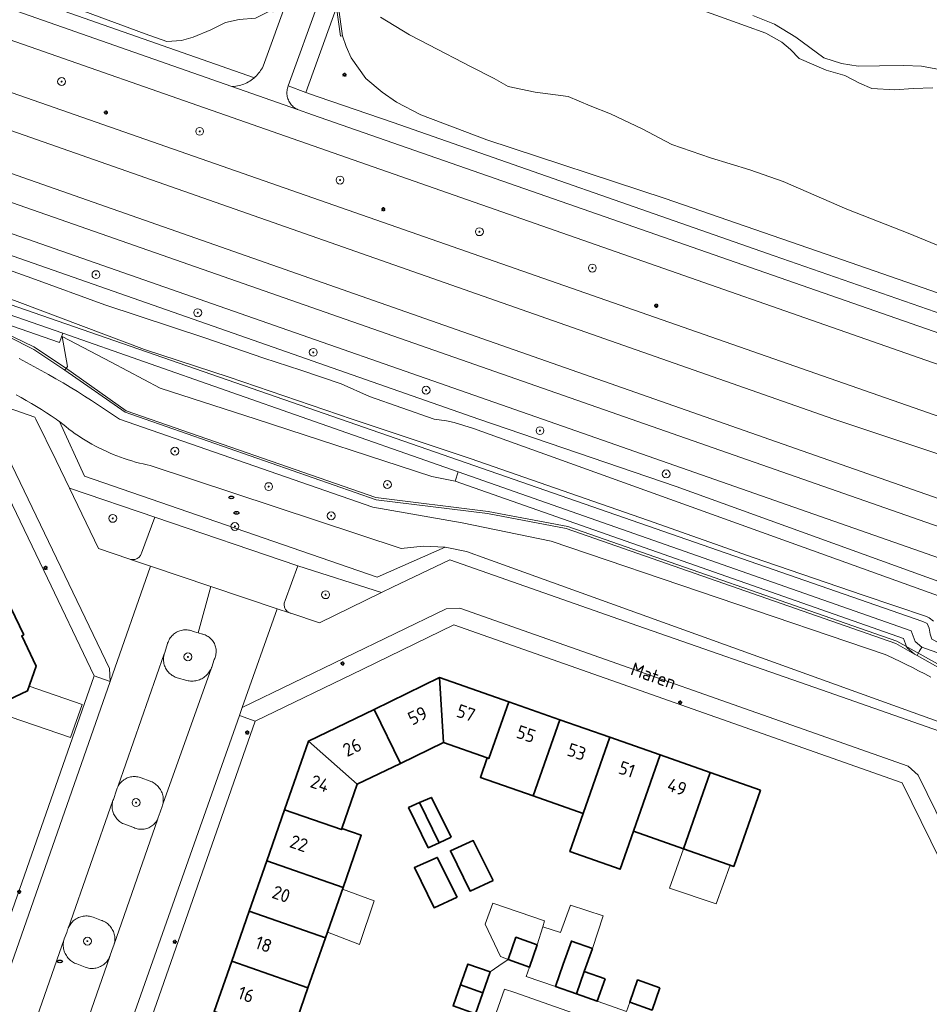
# Model space of a CAD drawing. Header units: metres. Extents: x 152610 to 160096, y 456114 to 462495.
# Tile 890 of 938: x 158220 to 158312, y 461441 to 461541. Entities that reach past the tile are written whole.
import ezdxf
from ezdxf.enums import TextEntityAlignment as Align

# ---------------------------------------------------------------- set-up
doc = ezdxf.new("R2010")
doc.units = ezdxf.units.M
doc.header["$LTSCALE"] = 0.5
doc.layers.get('0').update_dxf_attribs({"linetype": 'CONTINUOUS'})
for name, color, linetype, lineweight in [('B-PV-GR-BEPLANTING_CULTUUR_BOSPLANTSOEN-GV', 251, 'CONTINUOUS', 18), ('B-PV-GR-BEPLANTING_CULTUUR_VASTE PLANTENVAK-GV', 251, 'CONTINUOUS', 18), ('B-PV-GR-BOOM-S', 251, 'CONTINUOUS', 25), ('B-PV-GW-TALUD_KRUIN-G', 251, 'CONTINUOUS', 18), ('B-PV-IE-MEUBILAIR-S', 251, 'CONTINUOUS', 25), ('B-PV-IE-TERREINAFSCHEIDING_KUNSTMATIG_MUUR-GV', 251, 'CONTINUOUS', 18), ('B-PV-KW-KUNSTWERK_GELUIDSWERING_SCHERM-G', 251, 'CONTINUOUS', 18), ('B-PV-OG-BEBOUWING-GV', 6, 'CONTINUOUS', 35), ('B-PV-OG-BEBOUWING-T18', 1, 'CONTINUOUS', 18), ('B-PV-OG-BEBOUWING_OVERBOUWING-GV', 251, 'CONTINUOUS', 18), ('B-PV-OG-TERREIN_BEGROEID-GV', 251, 'CONTINUOUS', 18), ('B-PV-OG-TERREIN_OEVER-GV', 251, 'CONTINUOUS', 18), ('B-PV-OG-TOPOGRAFIE-T18', 1, 'CONTINUOUS', 18), ('B-PV-OG-WATER_SLOOT-GV', 251, 'CONTINUOUS', 18), ('B-PV-VH-GESLOTENVERHARDING_ASFALT-GV', 251, 'CONTINUOUS', 18), ('B-PV-VH-OPENVERHARDING_BETONSTRAATSTEEN-GV', 251, 'CONTINUOUS', 18), ('B-PV-VH-OPENVERHARDING_TEGEL-GV', 251, 'CONTINUOUS', 18), ('B-XX-GR-BEPLANTING_CULTUUR_BOSPLANTSOEN-GV', 252, 'CONTINUOUS', 18), ('B-XX-OG-TERREIN_CULTUURSCHEIDING-GV', 252, 'CONTINUOUS', 18)]:
    doc.layers.add(name, color=color, linetype=linetype, lineweight=lineweight)
doc.styles.add('NLCS-ISO', font='NLCS-ISO.ttf')
doc.styles.add('NLCS-ISO-M750-T18', font='NLCS-ISO.ttf', dxfattribs={"height": 1.35})

# ---------------------------------------------------------------- blocks, each defined once
blk = doc.blocks.new('SIE-MEUBILAIR_PAAL_LICHTMAST-SO')
for points in [[(-0.62, 0), (-1, 0)], [(-0.71, 0.71), (-0.44, 0.44)], [(0, 1), (0, 0.62)], [(0.44, 0.44), (0.71, 0.71)], [(1, 0), (0.62, 0)], [(-0.71, -0.71), (-0.44, -0.44)], [(0, -0.62), (0, -1)], [(0.44, -0.44), (0.71, -0.71)]]:
    blk.add_lwpolyline(points)
blk.add_circle((0, 0), 0.5)
blk = doc.blocks.new('SIE-MEUBILAIR_PUT_RIOOLPUT-SO')
blk.add_ellipse((0, 0), major_axis=(1.25, 0), ratio=0.54)
at = {"style": 'NLCS-ISO'}
blk.add_text('ri', height=0.75, dxfattribs=at).set_placement((-0.04, 0.07), align=Align.MIDDLE_CENTER)
blk = doc.blocks.new('SGR-BOOM_GBKN-SO')
at = {"linetype": 'ByBlock', "lineweight": 18}
h = blk.add_hatch(color=0, dxfattribs=at)
h.dxf.hatch_style = 1
edge = h.paths.add_edge_path()
edge.add_arc((0, 0), 0.25, 0, 360)
at = {"color": 0, "linetype": 'ByBlock', "lineweight": 18}
for radius in [2, 0.25]:
    blk.add_circle((0, 0), radius, dxfattribs=at)
at = {"color": 0, "linetype": 'ByBlock', "lineweight": 18, "style": 'NLCS-ISO'}
blk.add_attdef('SOORT', (2.5, 0), '', height=1.5, dxfattribs=at)

msp = doc.modelspace()

# ---------------------------------------------------------------- linework, layer by layer
at = {"layer": 'B-PV-GR-BEPLANTING_CULTUUR_BOSPLANTSOEN-GV', "flags": 128}
for points in [[(158294.177, 461540.993), (158296.401, 461540.102), (158298.546, 461538.802), (158301.384, 461536.704), (158303.193, 461536.123), (158304.896, 461535.845), (158307.051, 461535.875), (158309.509, 461535.903), (158311.308, 461535.863), (158313.153, 461535.513)], [(158318.92, 461471.46), (158310.865, 461476.012), (158310.622, 461476.149), (158308.71, 461477.23), (158275.23, 461488.9), (158267.22, 461490.42), (158255.92, 461491.81), (158232.439, 461500), (158230.43, 461500.7), (158224.3, 461504.98), (158221.14, 461507.09), (158215.95, 461509.68)], [(158219.646, 461506.156), (158220.4, 461505.761), (158221.15, 461505.359), (158221.897, 461504.951), (158222.64, 461504.534), (158223.378, 461504.111), (158224.113, 461503.682), (158224.844, 461503.245), (158225.57, 461502.801), (158226.293, 461502.351), (158227.011, 461501.894), (158227.724, 461501.43), (158228.434, 461500.959), (158229.139, 461500.482), (158229.836, 461500), (158255.563, 461491.083), (158264.661, 461489.477), (158273.711, 461487.616), (158307.62, 461476.11), (158307.878, 461475.994), (158308.515, 461475.702), (158309.148, 461475.403), (158309.777, 461475.097), (158310.404, 461474.784), (158311.026, 461474.463), (158311.645, 461474.135), (158312.26, 461473.8)], [(158312.26, 461473.8), (158311.645, 461474.135), (158311.026, 461474.463), (158310.404, 461474.784), (158309.777, 461475.097), (158309.148, 461475.403), (158308.515, 461475.702), (158307.878, 461475.994), (158307.62, 461476.11), (158273.711, 461487.616), (158264.661, 461489.477), (158255.563, 461491.083), (158229.836, 461500), (158229.139, 461500.482), (158228.434, 461500.959), (158227.724, 461501.43), (158227.011, 461501.894), (158226.293, 461502.351), (158225.57, 461502.801), (158224.844, 461503.245), (158224.113, 461503.682), (158223.378, 461504.111), (158222.64, 461504.534), (158221.897, 461504.951), (158221.15, 461505.359), (158220.4, 461505.761), (158219.646, 461506.156)], [(158219.331, 461502.492), (158219.855, 461502.205), (158220.375, 461501.91), (158220.891, 461501.609), (158221.403, 461501.301), (158221.911, 461500.986), (158222.414, 461500.664), (158222.913, 461500.335), (158223.408, 461500), (158223.584, 461499.875), (158223.762, 461499.753), (158224.069, 461499.496), (158224.381, 461499.245), (158224.698, 461499), (158225.019, 461498.761), (158225.345, 461498.529), (158225.676, 461498.304), (158226.012, 461498.085), (158226.351, 461497.873), (158226.695, 461497.668), (158227.043, 461497.47), (158227.395, 461497.278), (158227.75, 461497.094), (158228.109, 461496.917), (158228.472, 461496.747), (158228.838, 461496.585), (158229.207, 461496.429), (158229.579, 461496.282), (158229.954, 461496.141), (158230.332, 461496.008), (158230.712, 461495.883), (158231.095, 461495.765), (158231.48, 461495.655), (158231.867, 461495.553), (158232.256, 461495.458), (158232.647, 461495.372), (158232.95, 461495.31), (158258.45, 461486.88), (158260.679, 461487.114), (158262.917, 461487.005), (158265.079, 461486.567), (158267.15, 461485.81), (158314.24, 461468.86)]]:
    msp.add_lwpolyline(points, dxfattribs=at)
for points in [[(158229.005, 461505.794), (158224.001, 461508.396), (158224.55, 461505.36), (158224.3, 461504.98), (158230.43, 461500.7), (158232.439, 461500), (158255.92, 461491.81), (158267.22, 461490.42), (158275.23, 461488.9), (158308.71, 461477.23), (158310.622, 461476.149), (158309.827, 461476.822), (158309.691, 461477.19), (158309.494, 461477.724), (158263.932, 461493.7), (158261.576, 461494.199), (158243.713, 461500), (158233.99, 461503.157)], [(158224.069, 461499.496), (158223.762, 461499.753), (158226.301, 461494.217), (158256.017, 461483.96), (158262.917, 461487.005), (158260.679, 461487.114), (158258.45, 461486.88), (158232.95, 461495.31), (158232.647, 461495.372), (158232.256, 461495.458), (158231.867, 461495.553), (158231.48, 461495.655), (158231.095, 461495.765), (158230.712, 461495.883), (158230.332, 461496.008), (158229.954, 461496.141), (158229.579, 461496.282), (158229.207, 461496.429), (158228.838, 461496.585), (158228.472, 461496.747), (158228.109, 461496.917), (158227.75, 461497.094), (158227.395, 461497.278), (158227.043, 461497.47), (158226.695, 461497.668), (158226.351, 461497.873), (158226.012, 461498.085), (158225.676, 461498.304), (158225.345, 461498.529), (158225.019, 461498.761), (158224.698, 461499), (158224.381, 461499.245)]]:
    msp.add_lwpolyline(points, close=True, dxfattribs=at)
at = {"layer": 'B-PV-GR-BEPLANTING_CULTUUR_VASTE PLANTENVAK-GV', "flags": 128}
for points in [[(158236.72, 461478.606), (158236.596, 461478.612), (158236.472, 461478.609), (158236.348, 461478.599), (158236.226, 461478.581), (158236.105, 461478.554), (158235.985, 461478.52), (158235.869, 461478.479), (158235.755, 461478.43), (158235.644, 461478.374), (158235.537, 461478.31), (158235.435, 461478.24), (158235.337, 461478.164), (158235.245, 461478.081), (158235.158, 461477.993), (158235.077, 461477.899), (158235.002, 461477.8), (158234.933, 461477.697), (158234.872, 461477.589), (158234.817, 461477.478), (158234.77, 461477.363), (158234.73, 461477.246), (158234.72, 461477.21), (158234.44, 461476.3), (158234.4, 461476.182), (158234.396, 461476.172), (158234.367, 461476.062), (158234.341, 461475.94), (158234.324, 461475.817), (158234.315, 461475.692), (158234.314, 461475.568), (158234.32, 461475.444), (158234.335, 461475.32), (158234.358, 461475.197), (158234.388, 461475.076), (158234.426, 461474.958), (158234.472, 461474.842), (158234.525, 461474.729), (158234.585, 461474.62), (158234.652, 461474.515), (158234.725, 461474.414), (158234.805, 461474.319), (158234.891, 461474.229), (158234.982, 461474.144), (158235.079, 461474.065), (158235.18, 461473.993), (158235.286, 461473.928), (158235.396, 461473.869), (158235.51, 461473.818), (158235.626, 461473.773), (158235.7, 461473.75), (158236.68, 461473.48), (158236.807, 461473.451), (158236.935, 461473.43), (158237.064, 461473.417), (158237.194, 461473.411), (158237.324, 461473.414), (158237.454, 461473.425), (158237.582, 461473.444), (158237.71, 461473.47), (158237.835, 461473.505), (158237.958, 461473.546), (158238.078, 461473.596), (158238.195, 461473.653), (158238.308, 461473.716), (158238.418, 461473.787), (158238.522, 461473.865), (158238.622, 461473.948), (158238.716, 461474.038), (158238.804, 461474.133), (158238.887, 461474.233), (158238.963, 461474.338), (158239.033, 461474.448), (158239.095, 461474.562), (158239.151, 461474.68), (158239.185, 461474.76), (158239.199, 461474.8), (158239.21, 461474.83), (158239.46, 461475.6), (158239.512, 461475.708), (158239.556, 461475.819), (158239.593, 461475.933), (158239.622, 461476.049), (158239.643, 461476.167), (158239.657, 461476.286), (158239.662, 461476.405), (158239.66, 461476.525), (158239.649, 461476.644), (158239.631, 461476.762), (158239.604, 461476.879), (158239.57, 461476.994), (158239.529, 461477.106), (158239.48, 461477.215), (158239.423, 461477.321), (158239.36, 461477.422), (158239.29, 461477.519), (158239.214, 461477.612), (158239.132, 461477.699), (158239.044, 461477.78), (158238.951, 461477.855), (158238.853, 461477.924), (158238.751, 461477.986), (158238.645, 461478.042), (158238.536, 461478.09), (158238.423, 461478.13), (158238.308, 461478.163), (158238.28, 461478.17), (158237.828, 461478.306), (158237.32, 461478.46), (158237.204, 461478.505), (158237.086, 461478.542), (158236.965, 461478.571), (158236.843, 461478.593)], [(158231.463, 461463.714), (158231.34, 461463.717), (158231.217, 461463.712), (158231.095, 461463.699), (158230.974, 461463.678), (158230.854, 461463.65), (158230.737, 461463.613), (158230.622, 461463.569), (158230.51, 461463.518), (158230.402, 461463.46), (158230.298, 461463.394), (158230.198, 461463.322), (158230.104, 461463.244), (158230.014, 461463.16), (158229.93, 461463.07), (158229.853, 461462.975), (158229.781, 461462.875), (158229.716, 461462.77), (158229.659, 461462.662), (158229.608, 461462.55), (158229.565, 461462.435), (158229.53, 461462.32), (158229.22, 461461.4), (158229.179, 461461.283), (158229.176, 461461.273), (158229.145, 461461.163), (158229.119, 461461.041), (158229.101, 461460.918), (158229.091, 461460.794), (158229.088, 461460.669), (158229.094, 461460.545), (158229.108, 461460.421), (158229.13, 461460.298), (158229.159, 461460.177), (158229.196, 461460.059), (158229.241, 461459.942), (158229.293, 461459.829), (158229.353, 461459.72), (158229.419, 461459.615), (158229.492, 461459.514), (158229.571, 461459.417), (158229.656, 461459.327), (158229.747, 461459.242), (158229.843, 461459.162), (158229.944, 461459.089), (158230.05, 461459.023), (158230.159, 461458.964), (158230.272, 461458.912), (158230.388, 461458.867), (158230.44, 461458.85), (158231.3, 461458.53), (158231.411, 461458.483), (158231.525, 461458.443), (158231.642, 461458.411), (158231.76, 461458.386), (158231.88, 461458.37), (158232, 461458.361), (158232.121, 461458.36), (158232.242, 461458.368), (158232.361, 461458.383), (158232.48, 461458.406), (158232.597, 461458.437), (158232.711, 461458.476), (158232.823, 461458.522), (158232.931, 461458.576), (158233.036, 461458.636), (158233.136, 461458.703), (158233.232, 461458.777), (158233.322, 461458.857), (158233.407, 461458.943), (158233.487, 461459.034), (158233.56, 461459.13), (158233.626, 461459.231), (158233.686, 461459.336), (158233.734, 461459.435), (158233.738, 461459.445), (158233.784, 461459.557), (158233.821, 461459.672), (158233.84, 461459.74), (158234.19, 461460.68), (158234.227, 461460.802), (158234.256, 461460.927), (158234.277, 461461.053), (158234.29, 461461.18), (158234.295, 461461.308), (158234.293, 461461.435), (158234.282, 461461.563), (158234.263, 461461.689), (158234.237, 461461.814), (158234.202, 461461.937), (158234.16, 461462.058), (158234.111, 461462.176), (158234.054, 461462.291), (158233.991, 461462.401), (158233.92, 461462.508), (158233.843, 461462.61), (158233.76, 461462.707), (158233.67, 461462.798), (158233.576, 461462.884), (158233.476, 461462.964), (158233.371, 461463.037), (158233.262, 461463.103), (158233.149, 461463.163), (158233.032, 461463.216), (158232.97, 461463.24), (158232.06, 461463.58), (158231.945, 461463.622), (158231.827, 461463.657), (158231.707, 461463.684), (158231.585, 461463.703)], [(158226.667, 461449.55), (158226.541, 461449.558), (158226.415, 461449.558), (158226.288, 461449.55), (158226.163, 461449.534), (158226.038, 461449.51), (158225.916, 461449.478), (158225.796, 461449.439), (158225.678, 461449.392), (158225.564, 461449.338), (158225.453, 461449.276), (158225.347, 461449.208), (158225.245, 461449.133), (158225.148, 461449.052), (158225.056, 461448.965), (158224.97, 461448.872), (158224.89, 461448.774), (158224.816, 461448.672), (158224.749, 461448.564), (158224.689, 461448.453), (158224.636, 461448.338), (158224.617, 461448.292), (158224.59, 461448.22), (158224.57, 461448.16), (158224.49, 461447.88), (158224.23, 461447.24), (158224.219, 461447.207), (158224.194, 461447.118), (158224.166, 461446.994), (158224.146, 461446.868), (158224.133, 461446.742), (158224.129, 461446.615), (158224.133, 461446.487), (158224.144, 461446.361), (158224.164, 461446.235), (158224.191, 461446.111), (158224.226, 461445.988), (158224.269, 461445.869), (158224.319, 461445.752), (158224.377, 461445.638), (158224.441, 461445.529), (158224.512, 461445.423), (158224.59, 461445.323), (158224.674, 461445.227), (158224.764, 461445.137), (158224.859, 461445.052), (158224.959, 461444.974), (158225.065, 461444.903), (158225.174, 461444.838), (158225.287, 461444.78), (158225.404, 461444.729), (158225.51, 461444.69), (158226.35, 461444.36), (158226.467, 461444.319), (158226.587, 461444.285), (158226.709, 461444.258), (158226.832, 461444.24), (158226.956, 461444.23), (158227.08, 461444.227), (158227.204, 461444.233), (158227.328, 461444.247), (158227.451, 461444.268), (158227.571, 461444.298), (158227.69, 461444.335), (158227.806, 461444.379), (158227.919, 461444.431), (158228.029, 461444.49), (158228.134, 461444.557), (158228.235, 461444.629), (158228.331, 461444.708), (158228.422, 461444.793), (158228.507, 461444.884), (158228.587, 461444.98), (158228.659, 461445.081), (158228.725, 461445.186), (158228.785, 461445.296), (158228.837, 461445.409), (158228.855, 461445.453), (158228.882, 461445.525), (158228.9, 461445.58), (158229.21, 461446.42), (158229.28, 461446.59), (158229.314, 461446.713), (158229.34, 461446.838), (158229.359, 461446.964), (158229.369, 461447.091), (158229.372, 461447.219), (158229.366, 461447.347), (158229.353, 461447.473), (158229.332, 461447.599), (158229.302, 461447.724), (158229.265, 461447.846), (158229.221, 461447.965), (158229.169, 461448.082), (158229.11, 461448.195), (158229.044, 461448.304), (158228.971, 461448.409), (158228.891, 461448.509), (158228.806, 461448.604), (158228.715, 461448.694), (158228.619, 461448.777), (158228.517, 461448.854), (158228.411, 461448.925), (158228.3, 461448.989), (158228.186, 461449.046), (158228.068, 461449.096), (158228.03, 461449.11), (158227.16, 461449.44), (158227.04, 461449.479), (158226.917, 461449.511), (158226.793, 461449.535)]]:
    msp.add_lwpolyline(points, close=True, dxfattribs=at)
at = {"layer": 'B-PV-GW-TALUD_KRUIN-G', "flags": 128}
for points in [[(158312.26, 461473.8), (158311.645, 461474.135), (158311.026, 461474.463), (158310.404, 461474.784), (158309.777, 461475.097), (158309.148, 461475.403), (158308.515, 461475.702), (158307.878, 461475.994), (158307.62, 461476.11), (158273.711, 461487.616), (158264.661, 461489.477), (158255.563, 461491.083), (158229.836, 461500), (158229.139, 461500.482), (158228.434, 461500.959), (158227.724, 461501.43), (158227.011, 461501.894), (158226.293, 461502.351), (158225.57, 461502.801), (158224.844, 461503.245), (158224.113, 461503.682), (158223.378, 461504.111), (158222.64, 461504.534), (158221.897, 461504.951), (158221.15, 461505.359), (158220.4, 461505.761), (158219.646, 461506.156)], [(158224.3, 461504.98), (158230.43, 461500.7), (158232.439, 461500), (158255.92, 461491.81), (158267.22, 461490.42), (158275.23, 461488.9), (158308.71, 461477.23), (158310.622, 461476.149)]]:
    msp.add_lwpolyline(points, dxfattribs=at)
at = {"layer": 'B-PV-IE-TERREINAFSCHEIDING_KUNSTMATIG_MUUR-GV', "flags": 128}
msp.add_lwpolyline([(158252.1, 461541.815), (158251.903, 461541.885), (158251.879, 461541.819), (158252.297, 461538.897), (158252.492, 461538.912)], close=True, dxfattribs=at)
at = {"layer": 'B-PV-KW-KUNSTWERK_GELUIDSWERING_SCHERM-G', "flags": 128}
msp.add_lwpolyline([(158360.057, 461457.002), (158354.308, 461457.963), (158350.373, 461458.205), (158347.341, 461458.869), (158342.842, 461460.863), (158339.955, 461462.12), (158336.262, 461463.305), (158333.682, 461463.817), (158330.948, 461464.257), (158328.586, 461464.257), (158326.949, 461464.517), (158325.449, 461464.921), (158323.562, 461465.828), (158322.079, 461466.968), (158320.595, 461468.764), (158318.845, 461471.88), (158308.798, 461477.465), (158275.376, 461489.092), (158267.288, 461490.636), (158255.895, 461492.064), (158230.512, 461500.854), (158224.367, 461505.218), (158221.134, 461507.337), (158217.997, 461508.863)], dxfattribs=at)
at = {"layer": 'B-PV-OG-BEBOUWING-GV', "flags": 128}
for points in [[(158220.14, 461478.12), (158217.97, 461482.614), (158210.514, 461479.016), (158212.7, 461474.48), (158211.89, 461472.17), (158217.53, 461470.197), (158217.87, 461471.17), (158220.48, 461472.41), (158221.37, 461474.92), (158219.91, 461478.01)], [(158262.75, 461467.16), (158262.36, 461473.76), (158255.71, 461470.54), (158258.386, 461465.053)], [(158269.38, 461471.301), (158262.36, 461473.76), (158262.75, 461467.16), (158267.2, 461465.6), (158267.363, 461465.543)], [(158274.571, 461469.483), (158269.38, 461471.301), (158267.363, 461465.543), (158267.2, 461465.6), (158266.5, 461463.62), (158271.859, 461461.742)], [(158258.386, 461465.053), (158255.71, 461470.54), (158249.06, 461467.32), (158253.99, 461462.93)], [(158279.668, 461467.698), (158274.571, 461469.483), (158271.859, 461461.742), (158276.956, 461459.956)], [(158253.99, 461462.93), (158249.06, 461467.32), (158246.62, 461460.344), (158252.387, 461458.327), (158252.43, 461458.45)], [(158284.764, 461465.914), (158279.668, 461467.698), (158276.956, 461459.956), (158275.603, 461456.095), (158280.699, 461454.309), (158282.052, 461458.17)], [(158289.86, 461464.129), (158284.764, 461465.914), (158282.052, 461458.17), (158287.147, 461456.384)], [(158294.956, 461462.344), (158289.86, 461464.129), (158287.147, 461456.384), (158292.243, 461454.598)], [(158262.317, 461456.991), (158260.33, 461461.065), (158259.218, 461460.569), (158261.206, 461456.485)], [(158263.539, 461457.547), (158261.535, 461461.602), (158260.33, 461461.065), (158262.317, 461456.991)], [(158252.387, 461458.327), (158246.62, 461460.344), (158244.804, 461455.153), (158252.551, 461452.443), (158254.41, 461457.76), (158252.43, 461458.45)], [(158267.787, 461453.151), (158265.783, 461457.205), (158263.466, 461456.173), (158265.454, 461452.089)], [(158252.551, 461452.443), (158244.804, 461455.153), (158243.021, 461450.055), (158250.768, 461447.346)], [(158264.131, 461451.456), (158262.127, 461455.511), (158259.81, 461454.478), (158261.799, 461450.394)], [(158250.768, 461447.346), (158243.021, 461450.055), (158241.238, 461444.958), (158248.985, 461442.249)], [(158272.29, 461446.636), (158270.12, 461447.396), (158269.326, 461445.132), (158271.497, 461444.371)], [(158277.881, 461446.263), (158275.758, 461447.007), (158274.932, 461444.65), (158274.138, 461442.385), (158276.262, 461441.641), (158277.055, 461443.906)], [(158248.985, 461442.249), (158241.238, 461444.958), (158239.455, 461439.861), (158247.203, 461437.152)], [(158267.483, 461443.884), (158265.218, 461444.676), (158264.475, 461442.552), (158266.74, 461441.76)], [(158279.178, 461443.162), (158277.055, 461443.906), (158276.262, 461441.641), (158278.384, 461440.897)], [(158284.746, 461442.27), (158282.481, 461443.063), (158281.688, 461440.799), (158283.953, 461440.006)], [(158266.74, 461441.76), (158264.475, 461442.552), (158263.733, 461440.429), (158265.998, 461439.637)]]:
    msp.add_lwpolyline(points, close=True, dxfattribs=at)
at = {"layer": 'B-PV-OG-BEBOUWING_OVERBOUWING-GV', "flags": 128}
for points in [[(158226.065, 461471.021), (158220.65, 461472.889), (158220.48, 461472.41), (158217.87, 461471.17), (158217.53, 461470.197), (158224.859, 461467.696)], [(158291.872, 461454.728), (158287.147, 461456.384), (158285.722, 461452.392), (158290.459, 461450.789)], [(158255.706, 461451.112), (158252.488, 461452.264), (158250.961, 461447.898), (158254.225, 461446.662)], [(158272.29, 461446.636), (158272.833, 461448.471), (158273.009, 461449.067), (158267.77, 461450.867), (158266.982, 461448.715), (158268.536, 461445.449), (158269.326, 461445.132), (158270.12, 461447.396)], [(158278.965, 461449.587), (158275.675, 461450.65), (158274.63, 461447.888), (158272.833, 461448.471), (158272.29, 461446.636), (158271.497, 461444.371), (158271.166, 461443.427), (158274.138, 461442.385), (158274.932, 461444.65), (158275.758, 461447.007), (158277.881, 461446.263)]]:
    msp.add_lwpolyline(points, close=True, dxfattribs=at)
at = {"layer": 'B-PV-OG-TERREIN_BEGROEID-GV', "flags": 128}
for points in [[(158058.517, 461589.171), (158311.923, 461500.666), (158313.863, 461500), (158322.598, 461497.001), (158333.335, 461493.623), (158352.511, 461487.819), (158353.714, 461491.799), (158329.097, 461500), (158325.525, 461501.19), (158070.698, 461590.318)], [(158364.184, 461474.104), (158321.61, 461488.925), (158290.03, 461500), (158056.14, 461582.024)], [(158055.155, 461579.225), (158281.839, 461500), (158320.875, 461486.357), (158367.04, 461470.166)], [(158365.374, 461467.582), (158340.963, 461476.123), (158319.925, 461483.533), (158272.808, 461500), (158054.203, 461576.4)], [(158061.71, 461571.64), (158266.351, 461500), (158286.385, 461493.18), (158316.648, 461482.247), (158356.672, 461468.071), (158388.525, 461456.933)], [(158323.592, 461509.149), (158301.642, 461516.751), (158285.267, 461522.413), (158267.166, 461528.371), (158260.453, 461530.901), (158257.975, 461532.179), (158256.535, 461533.222), (158254.871, 461534.604), (158253.363, 461536.692), (158252.856, 461537.833), (158252.492, 461538.912), (158252.297, 461538.897), (158251.879, 461541.819), (158248.775, 461533.175), (158250.025, 461532.742), (158257.628, 461530.139), (158296.367, 461516.603), (158327.495, 461505.75)], [(158384.87, 461452.17), (158340.631, 461467.67), (158340.159, 461467.836), (158314.014, 461476.996), (158313.075, 461477.284), (158312.38, 461477.678), (158312.206, 461478.178), (158312.084, 461478.784), (158311.91, 461479.254), (158311.461, 461479.459), (158252.288, 461500), (158224.403, 461509.68), (158151.52, 461534.98)], [(158174.941, 461525.791), (158224.075, 461508.735), (158248.986, 461500), (158264.255, 461494.646), (158310.268, 461478.512), (158310.674, 461477.416), (158311.346, 461476.847), (158354.988, 461461.317), (158390.623, 461448.636)], [(158197.49, 461508.5), (158221.24, 461500.22), (158221.348, 461500), (158223.4, 461495.8), (158224.747, 461493.006), (158233.543, 461490.036), (158233.42, 461490.06), (158247.96, 461485.11), (158256.457, 461482.395), (158257.58, 461482.94), (158263.39, 461485.71), (158282.5, 461479.03), (158301.15, 461472.51), (158313.83, 461468.07), (158316.186, 461463.204), (158317.459, 461460.574), (158324.883, 461457.944), (158325.26, 461457.81), (158339.44, 461452.81), (158339.818, 461452.681), (158347.196, 461450.012), (158349.212, 461450.978), (158354.89, 461453.7), (158368.36, 461448.95)], [(158409.56, 461435.34), (158354.8, 461454.72), (158351.34, 461453.52), (158347.222, 461451.715), (158317.878, 461462.577), (158314.24, 461468.86), (158267.15, 461485.81), (158265.079, 461486.567), (158262.917, 461487.005), (158256.017, 461483.96), (158226.301, 461494.217), (158223.762, 461499.753), (158223.584, 461499.875), (158223.408, 461500), (158222.913, 461500.335), (158222.414, 461500.664), (158221.911, 461500.986), (158221.403, 461501.301), (158220.891, 461501.609), (158220.375, 461501.91), (158219.855, 461502.205), (158219.331, 461502.492)]]:
    msp.add_lwpolyline(points, dxfattribs=at)
for points in [[(158246.904, 461542.677), (158245.448, 461541.377), (158245.3, 461541.538), (158243.668, 461540.708), (158241.994, 461540.594), (158240.616, 461540.272), (158239.106, 461539.552), (158237.34, 461538.791), (158236.155, 461538.456), (158234.655, 461538.356), (158232.462, 461539.142), (158226.213, 461541.45), (158211.517, 461545.903), (158243.549, 461534.679), (158243.631, 461534.751), (158243.753, 461534.87), (158243.87, 461534.994), (158243.98, 461535.124), (158244.085, 461535.259), (158244.183, 461535.398), (158244.274, 461535.542), (158244.359, 461535.69), (158244.436, 461535.842)], [(158147.282, 461534.834), (158141.496, 461536.866), (158173.17, 461525.26), (158170.68, 461523.7), (158170.64, 461523.25), (158176.67, 461522.73), (158182.52, 461521.44), (158215.95, 461509.68), (158221.14, 461507.09), (158224.3, 461504.98), (158224.55, 461505.36), (158224.001, 461508.396), (158229.005, 461505.794), (158233.99, 461503.157), (158243.713, 461500), (158261.576, 461494.199), (158263.932, 461493.7), (158264.255, 461494.646), (158248.986, 461500), (158224.075, 461508.735), (158223.748, 461507.79), (158174.539, 461524.872), (158174.941, 461525.791), (158151.254, 461534.014)], [(158224.075, 461508.735), (158174.941, 461525.791), (158174.539, 461524.872), (158223.748, 461507.79)], [(158310.268, 461478.512), (158264.255, 461494.646), (158263.932, 461493.7), (158309.494, 461477.724), (158309.691, 461477.19), (158309.827, 461476.822), (158310.622, 461476.149), (158310.865, 461476.012), (158311.089, 461476.4), (158311.346, 461476.847), (158310.674, 461477.416)], [(158233.543, 461490.036), (158224.747, 461493.006), (158227.71, 461486.86), (158230.8, 461485.81), (158230.883, 461485.781), (158230.969, 461485.759), (158231.056, 461485.745), (158231.145, 461485.74), (158231.233, 461485.742), (158231.321, 461485.752), (158231.407, 461485.77), (158231.492, 461485.796), (158231.574, 461485.829), (158231.653, 461485.87), (158231.727, 461485.917), (158231.797, 461485.971), (158231.862, 461486.031), (158231.921, 461486.097), (158231.974, 461486.168), (158232.02, 461486.243), (158232.06, 461486.322), (158232.09, 461486.4), (158233.42, 461490.06)], [(158256.457, 461482.395), (158247.96, 461485.11), (158246.66, 461481.58), (158246.627, 461481.501), (158246.601, 461481.418), (158246.583, 461481.334), (158246.573, 461481.249), (158246.571, 461481.162), (158246.576, 461481.076), (158246.59, 461480.991), (158246.612, 461480.908), (158246.641, 461480.827), (158246.677, 461480.749), (158246.721, 461480.674), (158246.771, 461480.605), (158246.828, 461480.54), (158246.891, 461480.48), (158246.958, 461480.427), (158247.03, 461480.38), (158247.107, 461480.34), (158247.187, 461480.307), (158247.24, 461480.29), (158250.15, 461479.33)], [(158269.99, 461441.773), (158268.941, 461442.141), (158267.46, 461437.907), (158268.403, 461437.577), (158263.748, 461424.268), (158275.637, 461420.117), (158280.315, 461433.416), (158281.258, 461433.084), (158282.742, 461437.303), (158281.815, 461437.628)]]:
    msp.add_lwpolyline(points, close=True, dxfattribs=at)
at = {"layer": 'B-PV-OG-TERREIN_OEVER-GV', "flags": 128}
for points in [[(158388.525, 461456.933), (158356.672, 461468.071), (158316.648, 461482.247), (158286.385, 461493.18), (158266.351, 461500), (158061.71, 461571.64)], [(158226.213, 461541.45), (158232.462, 461539.142), (158234.655, 461538.356), (158236.155, 461538.456), (158237.34, 461538.791), (158239.106, 461539.552), (158240.616, 461540.272), (158241.994, 461540.594)], [(158252.1, 461541.815), (158252.492, 461538.912), (158252.856, 461537.833), (158253.363, 461536.692), (158254.871, 461534.604), (158256.535, 461533.222), (158257.975, 461532.179), (158260.453, 461530.901), (158267.166, 461528.371), (158285.267, 461522.413), (158301.642, 461516.751), (158323.592, 461509.149)], [(158289.119, 461541.501), (158293.422, 461539.943), (158295.503, 461539.201), (158297.136, 461538.282), (158298.007, 461537.54), (158298.88, 461536.635), (158301.628, 461535.443), (158303.515, 461534.913), (158305.011, 461534.119), (158306.277, 461533.567), (158308.608, 461533.447), (158310.46, 461533.585), (158312.478, 461533.651)], [(158313.153, 461535.513), (158311.308, 461535.863), (158309.509, 461535.903), (158307.051, 461535.875), (158304.896, 461535.845), (158303.193, 461536.123), (158301.384, 461536.704), (158298.546, 461538.802), (158296.401, 461540.102), (158294.177, 461540.993)], [(158318.023, 461515.575), (158309.956, 461518.886), (158303.718, 461521.329), (158297.268, 461524.152), (158293.872, 461525.322), (158289.867, 461526.542), (158285.952, 461527.893), (158282.931, 461529.477), (158279.73, 461531.007), (158277.661, 461531.821), (158275.414, 461532.781), (158272.067, 461533.2), (158269.332, 461533.786), (158267.892, 461534.607), (158265.574, 461535.771), (158261.253, 461538), (158259.305, 461539.03), (158256.354, 461540.837)], [(158151.52, 461534.98), (158224.403, 461509.68), (158252.288, 461500), (158311.461, 461479.459), (158311.91, 461479.254), (158312.084, 461478.784), (158312.206, 461478.178)], [(158210.743, 461517.932), (158220.931, 461514.33), (158228.362, 461511.613), (158238.504, 461508.26), (158244.5, 461506.201), (158248.278, 461504.997), (158252.371, 461503.578), (158255.24, 461502.318), (158261.817, 461500), (158263.047, 461499.827), (158263.825, 461499.663), (158265.81, 461499.056), (158332.515, 461475.071), (158341.695, 461471.639), (158342.163, 461471.464), (158355.73, 461466.392), (158362.471, 461464.274)], [(158312.532, 461479.496), (158312.101, 461479.815), (158311.83, 461479.954), (158305.409, 461482.127), (158294.219, 461485.971), (158283.59, 461489.717), (158275.586, 461492.504), (158265.568, 461495.993), (158253.484, 461500), (158240.998, 461504.258), (158232.374, 461507.084), (158219.719, 461511.863), (158209.187, 461515.728)]]:
    msp.add_lwpolyline(points, dxfattribs=at)
at = {"layer": 'B-PV-OG-WATER_SLOOT-GV', "flags": 128}
for points in [[(158312.478, 461533.651), (158310.46, 461533.585), (158308.608, 461533.447), (158306.277, 461533.567), (158305.011, 461534.119), (158303.515, 461534.913), (158301.628, 461535.443), (158298.88, 461536.635), (158298.007, 461537.54), (158297.136, 461538.282), (158295.503, 461539.201), (158293.422, 461539.943), (158289.119, 461541.501)], [(158256.354, 461540.837), (158259.305, 461539.03), (158261.253, 461538), (158265.574, 461535.771), (158267.892, 461534.607), (158269.332, 461533.786), (158272.067, 461533.2), (158275.414, 461532.781), (158277.661, 461531.821), (158279.73, 461531.007), (158282.931, 461529.477), (158285.952, 461527.893), (158289.867, 461526.542), (158293.872, 461525.322), (158297.268, 461524.152), (158303.718, 461521.329), (158309.956, 461518.886), (158318.023, 461515.575)], [(158332.515, 461475.071), (158265.81, 461499.056), (158263.825, 461499.663), (158263.047, 461499.827), (158261.817, 461500), (158255.24, 461502.318), (158252.371, 461503.578), (158248.278, 461504.997), (158244.5, 461506.201), (158238.504, 461508.26), (158228.362, 461511.613), (158220.931, 461514.33), (158210.743, 461517.932)], [(158209.187, 461515.728), (158219.719, 461511.863), (158232.374, 461507.084), (158240.998, 461504.258), (158253.484, 461500), (158265.568, 461495.993), (158275.586, 461492.504), (158283.59, 461489.717), (158294.219, 461485.971), (158305.409, 461482.127), (158311.83, 461479.954), (158312.101, 461479.815), (158312.532, 461479.496)]]:
    msp.add_lwpolyline(points, dxfattribs=at)
at = {"layer": 'B-PV-VH-GESLOTENVERHARDING_ASFALT-GV', "flags": 128}
for points in [[(158070.698, 461590.318), (158325.525, 461501.19), (158329.097, 461500), (158353.714, 461491.799), (158355.572, 461491.18), (158359.588, 461489.974), (158373.303, 461485.857), (158376.569, 461484.94), (158377.445, 461487.836), (158369.442, 461490.151), (158356.82, 461494.023), (158340.963, 461499.214), (158338.612, 461500), (158326.592, 461504.019), (158249.453, 461530.917), (158247.933, 461531.454), (158241.265, 461533.784), (158071.7, 461593.201)], [(158089.297, 461574.727), (158302.398, 461500), (158302.401, 461499.999), (158359.856, 461480.851), (158373.783, 461476.483), (158373.792, 461476.505), (158373.837, 461476.597), (158373.888, 461476.684), (158373.946, 461476.768), (158374.01, 461476.846), (158374.08, 461476.919), (158374.112, 461476.948), (158375.365, 461480.967), (158373.74, 461481.45), (158367.002, 461483.406), (158358.3, 461486.058), (158354.171, 461487.316), (158352.511, 461487.819), (158333.335, 461493.623), (158322.598, 461497.001), (158313.863, 461500), (158311.923, 461500.666), (158058.517, 461589.171)], [(158056.14, 461582.024), (158290.03, 461500), (158321.61, 461488.925), (158364.184, 461474.104), (158364.337, 461474.464), (158372.383, 461471.649), (158373.718, 461475.7), (158373.716, 461475.71), (158373.698, 461475.81), (158373.688, 461475.911), (158373.685, 461476.013), (158373.691, 461476.114), (158373.705, 461476.214), (158373.726, 461476.314), (158373.755, 461476.411), (158373.783, 461476.483), (158359.856, 461480.851), (158302.401, 461499.999), (158302.398, 461500), (158089.297, 461574.727)], [(158054.203, 461576.4), (158272.808, 461500), (158319.925, 461483.533), (158340.963, 461476.123), (158365.374, 461467.582), (158370.483, 461465.79), (158371.401, 461468.635), (158367.04, 461470.166), (158320.875, 461486.357), (158281.839, 461500), (158055.155, 461579.225)]]:
    msp.add_lwpolyline(points, dxfattribs=at)
at = {"layer": 'B-PV-VH-OPENVERHARDING_BETONSTRAATSTEEN-GV', "flags": 128}
for points in [[(158246.904, 461542.677), (158244.436, 461535.842), (158244.359, 461535.69), (158244.274, 461535.542), (158244.183, 461535.398), (158244.085, 461535.259), (158243.98, 461535.124), (158243.87, 461534.994), (158243.753, 461534.87), (158243.631, 461534.751), (158243.549, 461534.679), (158243.503, 461534.638), (158243.37, 461534.531), (158243.233, 461534.431), (158243.09, 461534.337), (158242.944, 461534.25), (158242.793, 461534.17), (158242.639, 461534.097), (158242.482, 461534.031), (158242.322, 461533.973), (158242.159, 461533.922), (158241.994, 461533.879), (158241.827, 461533.844), (158241.659, 461533.817), (158241.489, 461533.797), (158241.319, 461533.786), (158241.265, 461533.784), (158247.933, 461531.454), (158247.905, 461531.467), (158247.797, 461531.524), (158247.692, 461531.587), (158247.593, 461531.657), (158247.497, 461531.734), (158247.407, 461531.816), (158247.323, 461531.905), (158247.245, 461531.998), (158247.173, 461532.097), (158247.107, 461532.2), (158247.049, 461532.307), (158246.997, 461532.418), (158246.953, 461532.531), (158246.917, 461532.648), (158246.888, 461532.766), (158246.867, 461532.887), (158246.854, 461533.008), (158246.849, 461533.13), (158246.852, 461533.252), (158246.863, 461533.374), (158246.882, 461533.494), (158246.909, 461533.613), (158246.943, 461533.73), (158246.985, 461533.845), (158250.116, 461542.515)], [(158218.482, 461496.167), (158228.812, 461474.677), (158228.885, 461473.378), (158232.98, 461485.078), (158230.969, 461485.759), (158230.883, 461485.781), (158230.8, 461485.81), (158227.71, 461486.86), (158224.747, 461493.006), (158223.4, 461495.8), (158221.348, 461500), (158221.24, 461500.22), (158197.49, 461508.5)], [(158219.709, 461434.309), (158224.219, 461447.207), (158224.23, 461447.24), (158224.49, 461447.88), (158224.57, 461448.16), (158224.59, 461448.22), (158224.617, 461448.292), (158229.176, 461461.273), (158229.179, 461461.283), (158229.22, 461461.4), (158229.53, 461462.32), (158229.565, 461462.435), (158229.608, 461462.55), (158229.659, 461462.662), (158229.716, 461462.77), (158234.396, 461476.172), (158234.4, 461476.182), (158234.44, 461476.3), (158234.72, 461477.21), (158234.73, 461477.246), (158234.77, 461477.363), (158234.817, 461477.478), (158234.872, 461477.589), (158234.933, 461477.697), (158235.002, 461477.8), (158235.077, 461477.899), (158235.158, 461477.993), (158235.245, 461478.081), (158235.337, 461478.164), (158235.435, 461478.24), (158235.537, 461478.31), (158235.644, 461478.374), (158235.755, 461478.43), (158235.869, 461478.479), (158235.985, 461478.52), (158236.105, 461478.554), (158236.226, 461478.581), (158236.348, 461478.599), (158236.472, 461478.609), (158236.596, 461478.612), (158236.72, 461478.606), (158236.843, 461478.593), (158236.965, 461478.571), (158237.086, 461478.542), (158237.204, 461478.505), (158237.32, 461478.46), (158237.828, 461478.306), (158239.133, 461483.012), (158232.98, 461485.078), (158228.885, 461473.378), (158209.634, 461418.382)], [(158313.83, 461468.07), (158301.15, 461472.51), (158282.5, 461479.03), (158263.39, 461485.71), (158257.58, 461482.94), (158256.457, 461482.395), (158250.15, 461479.33), (158247.24, 461480.29), (158247.187, 461480.307), (158247.107, 461480.34), (158245.852, 461480.756), (158242.305, 461470.715), (158263.027, 461480.731), (158264.408, 461480.808), (158309.958, 461464.768), (158310.976, 461463.863), (158319.994, 461445.497)], [(158219.57, 461406.37), (158242.022, 461469.916), (158242.305, 461470.715), (158245.852, 461480.756), (158239.133, 461483.012), (158237.828, 461478.306), (158238.28, 461478.17), (158238.308, 461478.163), (158238.423, 461478.13), (158238.536, 461478.09), (158238.645, 461478.042), (158238.751, 461477.986), (158238.853, 461477.924), (158238.951, 461477.855), (158239.044, 461477.78), (158239.132, 461477.699), (158239.214, 461477.612), (158239.29, 461477.519), (158239.36, 461477.422), (158239.423, 461477.321), (158239.48, 461477.215), (158239.529, 461477.106), (158239.57, 461476.994), (158239.604, 461476.879), (158239.631, 461476.762), (158239.649, 461476.644), (158239.66, 461476.525), (158239.662, 461476.405), (158239.657, 461476.286), (158239.643, 461476.167), (158239.622, 461476.049), (158239.593, 461475.933), (158239.556, 461475.819), (158239.512, 461475.708), (158239.46, 461475.6), (158239.21, 461474.83), (158239.199, 461474.8), (158239.185, 461474.76), (158234.256, 461460.927), (158234.227, 461460.802), (158234.19, 461460.68), (158233.84, 461459.74), (158233.821, 461459.672), (158233.784, 461459.557), (158233.738, 461459.445), (158233.734, 461459.435), (158229.28, 461446.59), (158229.21, 461446.42), (158228.9, 461445.58), (158228.882, 461445.525), (158228.855, 461445.453), (158224.311, 461432.424)], [(158224.311, 461432.424), (158228.855, 461445.453), (158228.837, 461445.409), (158228.785, 461445.296), (158228.725, 461445.186), (158228.659, 461445.081), (158228.587, 461444.98), (158228.507, 461444.884), (158228.422, 461444.793), (158228.331, 461444.708), (158228.235, 461444.629), (158228.134, 461444.557), (158228.029, 461444.49), (158227.919, 461444.431), (158227.806, 461444.379), (158227.69, 461444.335), (158227.571, 461444.298), (158227.451, 461444.268), (158227.328, 461444.247), (158227.204, 461444.233), (158227.08, 461444.227), (158226.956, 461444.23), (158226.832, 461444.24), (158226.709, 461444.258), (158226.587, 461444.285), (158226.467, 461444.319), (158226.35, 461444.36), (158225.51, 461444.69), (158225.404, 461444.729), (158225.287, 461444.78), (158225.174, 461444.838), (158225.065, 461444.903), (158224.959, 461444.974), (158224.859, 461445.052), (158224.764, 461445.137), (158224.674, 461445.227), (158224.59, 461445.323), (158224.512, 461445.423), (158224.441, 461445.529), (158224.377, 461445.638), (158224.319, 461445.752), (158224.269, 461445.869), (158224.226, 461445.988), (158224.191, 461446.111), (158224.164, 461446.235), (158224.144, 461446.361), (158224.133, 461446.487), (158224.129, 461446.615), (158224.133, 461446.742), (158224.146, 461446.868), (158224.166, 461446.994), (158224.194, 461447.118), (158224.219, 461447.207), (158219.709, 461434.309)], [(158283.953, 461440.006), (158281.688, 461440.799), (158281.357, 461439.855), (158278.384, 461440.897), (158276.262, 461441.641), (158274.138, 461442.385), (158271.166, 461443.427), (158271.497, 461444.371), (158269.326, 461445.132), (158268.39, 461444.498), (158267.483, 461443.884), (158266.74, 461441.76), (158265.998, 461439.637)]]:
    msp.add_lwpolyline(points, dxfattribs=at)
for points in [[(158251.903, 461541.885), (158250.116, 461542.515), (158246.985, 461533.845), (158248.775, 461533.175), (158251.879, 461541.819)], [(158204.472, 461501.699), (158173.894, 461512.389), (158172.526, 461512.315), (158151.126, 461502.125), (158150.107, 461501.128), (158151.9, 461500.5), (158163.063, 461505.816), (158173.3, 461510.69), (158203.879, 461500), (158216.95, 461495.43), (158222.142, 461484.628), (158227.28, 461473.94), (158228.885, 461473.378), (158228.812, 461474.677), (158218.482, 461496.167), (158217.511, 461497.035), (158209.032, 461499.999), (158209.029, 461500)], [(158247.96, 461485.11), (158233.42, 461490.06), (158232.09, 461486.4), (158232.06, 461486.322), (158232.02, 461486.243), (158231.974, 461486.168), (158231.921, 461486.097), (158231.862, 461486.031), (158231.797, 461485.971), (158231.727, 461485.917), (158231.653, 461485.87), (158231.574, 461485.829), (158231.492, 461485.796), (158231.407, 461485.77), (158231.321, 461485.752), (158231.233, 461485.742), (158231.145, 461485.74), (158231.056, 461485.745), (158230.969, 461485.759), (158232.98, 461485.078), (158239.133, 461483.012), (158245.852, 461480.756), (158247.107, 461480.34), (158247.03, 461480.38), (158246.958, 461480.427), (158246.891, 461480.48), (158246.828, 461480.54), (158246.771, 461480.605), (158246.721, 461480.674), (158246.677, 461480.749), (158246.641, 461480.827), (158246.612, 461480.908), (158246.59, 461480.991), (158246.576, 461481.076), (158246.571, 461481.162), (158246.573, 461481.249), (158246.583, 461481.334), (158246.601, 461481.418), (158246.627, 461481.501), (158246.66, 461481.58)], [(158309.958, 461464.768), (158264.408, 461480.808), (158263.027, 461480.731), (158242.305, 461470.715), (158242.022, 461469.916), (158243.627, 461469.355), (158254.551, 461474.635), (158263.81, 461479.11), (158309.36, 461463.07), (158314.199, 461453.214), (158319.19, 461443.05), (158320.806, 461443.843), (158319.994, 461445.497), (158310.976, 461463.863)], [(158234.367, 461476.062), (158234.396, 461476.172), (158229.716, 461462.77), (158229.781, 461462.875), (158229.853, 461462.975), (158229.93, 461463.07), (158230.014, 461463.16), (158230.104, 461463.244), (158230.198, 461463.322), (158230.298, 461463.394), (158230.402, 461463.46), (158230.51, 461463.518), (158230.622, 461463.569), (158230.737, 461463.613), (158230.854, 461463.65), (158230.974, 461463.678), (158231.095, 461463.699), (158231.217, 461463.712), (158231.34, 461463.717), (158231.463, 461463.714), (158231.585, 461463.703), (158231.707, 461463.684), (158231.827, 461463.657), (158231.945, 461463.622), (158232.06, 461463.58), (158232.97, 461463.24), (158233.032, 461463.216), (158233.149, 461463.163), (158233.262, 461463.103), (158233.371, 461463.037), (158233.476, 461462.964), (158233.576, 461462.884), (158233.67, 461462.798), (158233.76, 461462.707), (158233.843, 461462.61), (158233.92, 461462.508), (158233.991, 461462.401), (158234.054, 461462.291), (158234.111, 461462.176), (158234.16, 461462.058), (158234.202, 461461.937), (158234.237, 461461.814), (158234.263, 461461.689), (158234.282, 461461.563), (158234.293, 461461.435), (158234.295, 461461.308), (158234.29, 461461.18), (158234.277, 461461.053), (158234.256, 461460.927), (158239.185, 461474.76), (158239.151, 461474.68), (158239.095, 461474.562), (158239.033, 461474.448), (158238.963, 461474.338), (158238.887, 461474.233), (158238.804, 461474.133), (158238.716, 461474.038), (158238.622, 461473.948), (158238.522, 461473.865), (158238.418, 461473.787), (158238.308, 461473.716), (158238.195, 461473.653), (158238.078, 461473.596), (158237.958, 461473.546), (158237.835, 461473.505), (158237.71, 461473.47), (158237.582, 461473.444), (158237.454, 461473.425), (158237.324, 461473.414), (158237.194, 461473.411), (158237.064, 461473.417), (158236.935, 461473.43), (158236.807, 461473.451), (158236.68, 461473.48), (158235.7, 461473.75), (158235.626, 461473.773), (158235.51, 461473.818), (158235.396, 461473.869), (158235.286, 461473.928), (158235.18, 461473.993), (158235.079, 461474.065), (158234.982, 461474.144), (158234.891, 461474.229), (158234.805, 461474.319), (158234.725, 461474.414), (158234.652, 461474.515), (158234.585, 461474.62), (158234.525, 461474.729), (158234.472, 461474.842), (158234.426, 461474.958), (158234.388, 461475.076), (158234.358, 461475.197), (158234.335, 461475.32), (158234.32, 461475.444), (158234.314, 461475.568), (158234.315, 461475.692), (158234.324, 461475.817), (158234.341, 461475.94)], [(158228.885, 461473.378), (158227.28, 461473.94), (158201.85, 461401.29), (158203.499, 461400.856), (158209.634, 461418.382)], [(158243.627, 461469.355), (158242.022, 461469.916), (158219.57, 461406.37), (158221.405, 461405.824)], [(158229.145, 461461.163), (158229.176, 461461.273), (158224.617, 461448.292), (158224.636, 461448.338), (158224.689, 461448.453), (158224.749, 461448.564), (158224.816, 461448.672), (158224.89, 461448.774), (158224.97, 461448.872), (158225.056, 461448.965), (158225.148, 461449.052), (158225.245, 461449.133), (158225.347, 461449.208), (158225.453, 461449.276), (158225.564, 461449.338), (158225.678, 461449.392), (158225.796, 461449.439), (158225.916, 461449.478), (158226.038, 461449.51), (158226.163, 461449.534), (158226.288, 461449.55), (158226.415, 461449.558), (158226.541, 461449.558), (158226.667, 461449.55), (158226.793, 461449.535), (158226.917, 461449.511), (158227.04, 461449.479), (158227.16, 461449.44), (158228.03, 461449.11), (158228.068, 461449.096), (158228.186, 461449.046), (158228.3, 461448.989), (158228.411, 461448.925), (158228.517, 461448.854), (158228.619, 461448.777), (158228.715, 461448.694), (158228.806, 461448.604), (158228.891, 461448.509), (158228.971, 461448.409), (158229.044, 461448.304), (158229.11, 461448.195), (158229.169, 461448.082), (158229.221, 461447.965), (158229.265, 461447.846), (158229.302, 461447.724), (158229.332, 461447.599), (158229.353, 461447.473), (158229.366, 461447.347), (158229.372, 461447.219), (158229.369, 461447.091), (158229.359, 461446.964), (158229.34, 461446.838), (158229.314, 461446.713), (158229.28, 461446.59), (158233.734, 461459.435), (158233.686, 461459.336), (158233.626, 461459.231), (158233.56, 461459.13), (158233.487, 461459.034), (158233.407, 461458.943), (158233.322, 461458.857), (158233.232, 461458.777), (158233.136, 461458.703), (158233.036, 461458.636), (158232.931, 461458.576), (158232.823, 461458.522), (158232.711, 461458.476), (158232.597, 461458.437), (158232.48, 461458.406), (158232.361, 461458.383), (158232.242, 461458.368), (158232.121, 461458.36), (158232, 461458.361), (158231.88, 461458.37), (158231.76, 461458.386), (158231.642, 461458.411), (158231.525, 461458.443), (158231.411, 461458.483), (158231.3, 461458.53), (158230.44, 461458.85), (158230.388, 461458.867), (158230.272, 461458.912), (158230.159, 461458.964), (158230.05, 461459.023), (158229.944, 461459.089), (158229.843, 461459.162), (158229.747, 461459.242), (158229.656, 461459.327), (158229.571, 461459.417), (158229.492, 461459.514), (158229.419, 461459.615), (158229.353, 461459.72), (158229.293, 461459.829), (158229.241, 461459.942), (158229.196, 461460.059), (158229.159, 461460.177), (158229.13, 461460.298), (158229.108, 461460.421), (158229.094, 461460.545), (158229.088, 461460.669), (158229.091, 461460.794), (158229.101, 461460.918), (158229.119, 461461.041)], [(158267.46, 461437.907), (158268.941, 461442.141), (158269.99, 461441.773), (158281.815, 461437.628), (158282.742, 461437.303), (158281.258, 461433.084), (158280.315, 461433.416), (158275.637, 461420.117), (158263.748, 461424.268), (158268.403, 461437.577)]]:
    msp.add_lwpolyline(points, close=True, dxfattribs=at)
at = {"layer": 'B-PV-VH-OPENVERHARDING_TEGEL-GV', "flags": 128}
for points in [[(158071.7, 461593.201), (158241.265, 461533.784), (158241.319, 461533.786), (158241.489, 461533.797), (158241.659, 461533.817), (158241.827, 461533.844), (158241.994, 461533.879), (158242.159, 461533.922), (158242.322, 461533.973), (158242.482, 461534.031), (158242.639, 461534.097), (158242.793, 461534.17), (158242.944, 461534.25), (158243.09, 461534.337), (158243.233, 461534.431), (158243.37, 461534.531), (158243.503, 461534.638), (158243.549, 461534.679), (158211.517, 461545.903)], [(158327.495, 461505.75), (158296.367, 461516.603), (158257.628, 461530.139), (158250.025, 461532.742), (158248.775, 461533.175), (158246.985, 461533.845), (158246.943, 461533.73), (158246.909, 461533.613), (158246.882, 461533.494), (158246.863, 461533.374), (158246.852, 461533.252), (158246.849, 461533.13), (158246.854, 461533.008), (158246.867, 461532.887), (158246.888, 461532.766), (158246.917, 461532.648), (158246.953, 461532.531), (158246.997, 461532.418), (158247.049, 461532.307), (158247.107, 461532.2), (158247.173, 461532.097), (158247.245, 461531.998), (158247.323, 461531.905), (158247.407, 461531.816), (158247.497, 461531.734), (158247.593, 461531.657), (158247.692, 461531.587), (158247.797, 461531.524), (158247.905, 461531.467), (158247.933, 461531.454), (158249.453, 461530.917), (158326.592, 461504.019)]]:
    msp.add_lwpolyline(points, dxfattribs=at)
at = {"layer": 'B-XX-GR-BEPLANTING_CULTUUR_BOSPLANTSOEN-GV'}
msp.add_lwpolyline([(158294.177, 461540.993), (158296.401, 461540.102), (158298.546, 461538.802), (158301.384, 461536.704), (158303.193, 461536.123), (158304.896, 461535.845), (158307.051, 461535.875), (158309.509, 461535.903), (158311.308, 461535.863), (158313.153, 461535.513)], dxfattribs=at)
at = {"layer": 'B-XX-OG-TERREIN_CULTUURSCHEIDING-GV'}
for points in [[(158364.184, 461474.104), (158321.61, 461488.925), (158290.03, 461500), (158056.14, 461582.024)], [(158055.155, 461579.225), (158281.839, 461500), (158320.875, 461486.357), (158367.04, 461470.166)]]:
    msp.add_lwpolyline(points, dxfattribs=at)

# ---------------------------------------------------------------- block references
at = {"layer": 'B-PV-GR-BOOM-S', "xscale": 0.2, "yscale": 0.2, "zscale": 0.2}
for p in [(158223.96, 461534.288), (158237.99, 461529.229), (158252.246, 461524.278), (158266.406, 461519.038), (158227.45, 461514.682), (158277.882, 461515.345), (158237.792, 461510.81), (158249.523, 461506.788), (158260.989, 461502.945), (158272.559, 461498.838), (158235.471, 461496.753), (158285.378, 461494.444), (158244.996, 461493.155), (158257.061, 461493.367), (158229.16, 461489.93), (158251.346, 461490.192), (158241.56, 461489.11), (158250.78, 461482.18), (158236.79, 461475.87), (158231.53, 461461.07), (158226.59, 461447)]:
    msp.add_blockref('SGR-BOOM_GBKN-SO', p, dxfattribs=at)
at = {"layer": 'B-PV-IE-MEUBILAIR-S', "xscale": 0.2, "yscale": 0.2, "zscale": 0.2}
for name, p in [('SIE-MEUBILAIR_PAAL_LICHTMAST-SO', (158252.701, 461534.983)), ('SIE-MEUBILAIR_PAAL_LICHTMAST-SO', (158228.464, 461531.148)), ('SIE-MEUBILAIR_PAAL_LICHTMAST-SO', (158256.644, 461521.328)), ('SIE-MEUBILAIR_PAAL_LICHTMAST-SO', (158284.375, 461511.523)), ('SIE-MEUBILAIR_PUT_RIOOLPUT-SO', (158241.2, 461492.06)), ('SIE-MEUBILAIR_PUT_RIOOLPUT-SO', (158241.72, 461490.49)), ('SIE-MEUBILAIR_PAAL_LICHTMAST-SO', (158222.336, 461484.9)), ('SIE-MEUBILAIR_PAAL_LICHTMAST-SO', (158252.493, 461475.196)), ('SIE-MEUBILAIR_PAAL_LICHTMAST-SO', (158286.807, 461471.227)), ('SIE-MEUBILAIR_PAAL_LICHTMAST-SO', (158242.825, 461468.184)), ('SIE-MEUBILAIR_PAAL_LICHTMAST-SO', (158219.646, 461452.011)), ('SIE-MEUBILAIR_PAAL_LICHTMAST-SO', (158235.458, 461446.94)), ('SIE-MEUBILAIR_PUT_RIOOLPUT-SO', (158223.787, 461444.946))]:
    msp.add_blockref(name, p, dxfattribs=at)

# ---------------------------------------------------------------- texts
at = {"layer": 'B-PV-OG-BEBOUWING-T18', "style": 'NLCS-ISO-M750-T18'}
for s, rotation, p in [('59', 25.8, (158260.125, 461469.9)), ('57', 340.7, (158265.044, 461470.171)), ('55', 340.7, (158271.149, 461468.033)), ('26', 25.8, (158253.475, 461466.68)), ('53', 340.7, (158276.293, 461466.231)), ('51', 340.7, (158281.39, 461464.446)), ('24', 340.7, (158250.2, 461463.007)), ('49', 340.7, (158286.486, 461462.662)), ('22', 340.7, (158248.072, 461456.923)), ('20', 340.7, (158246.272, 461451.779)), ('18', 340.7, (158244.489, 461446.681)), ('16', 340.7, (158242.706, 461441.584))]:
    msp.add_text(s, height=1.35, rotation=rotation, dxfattribs=at).set_placement(p, align=Align.MIDDLE)
at = {"layer": 'B-PV-OG-TOPOGRAFIE-T18', "style": 'NLCS-ISO-M750-T18'}
msp.add_text('Maten', height=1.35, rotation=340.7, dxfattribs=at).set_placement((158284.096, 461473.948), align=Align.MIDDLE)

doc.saveas('drawing.dxf')
